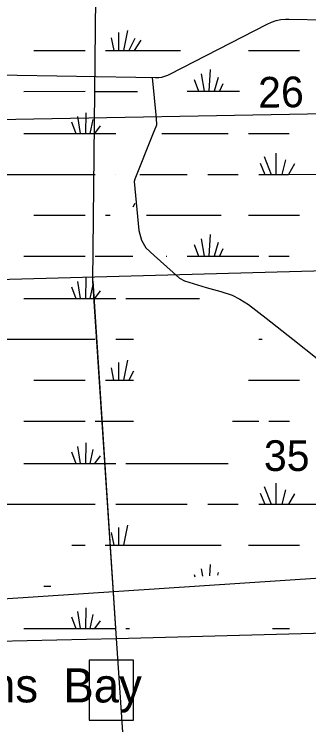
# Model space of a CAD drawing. Extents: x 2480962 to 2688785, y 277103 to 599240.
# Drawn here: x 2600353 to 2604679, y 496806 to 507228 of the extents above; entities that cross this region are included whole.
import ezdxf

# ---------------------------------------------------------------- set-up
doc = ezdxf.new("R2010")
doc.units = 0
for name, color, linetype in [('Divided_Highway', 7, 'Continuous'), ('Level 31', 7, 'Continuous'), ('Local Roads Improved', 7, 'Continuous'), ('Section Lines', 7, 'Continuous'), ('Section Numbers', 7, 'Continuous'), ('Swamps', 7, 'Continuous'), ('Swamps Text', 7, 'Continuous'), ('Township and Range lines', 7, 'Continuous')]:
    doc.layers.add(name, color=color, linetype=linetype)

msp = doc.modelspace()

# ---------------------------------------------------------------- linework, layer by layer
at = {"layer": 'Divided_Highway'}
msp.add_line((2599203.547, 505666.246), (2638616.007, 506380.428), dxfattribs=at)
at = {"layer": 'Level 31'}
msp.add_lwpolyline([(2602103.232, 497754.824), (2601454.093, 497754.824), (2601454.093, 496876.095), (2602103.232, 496876.095)], close=True, dxfattribs=at)
at = {"layer": 'Local Roads Improved'}
for p, q in [((2604385.489, 507156.567), (2605496.026, 507134.24)), ((2602639.549, 506347.626), (2604068.438, 507083.123)), ((2599191.08, 506357.552), (2602427.749, 506298.361)), ((2609277.398, 499247.53), (2578183.991, 497203.521))]:
    msp.add_line(p, q, dxfattribs=at)
for points in [[(2604068.438, 507083.123), (2604131.777, 507111.638), (2604197.75, 507133.374), (2604265.633, 507148.096), (2604334.683, 507155.642), (2604385.489, 507156.567)], [(2602377.055, 506300.969), (2602437.408, 505702.476), (2602442.437, 505601.889), (2602382.085, 505461.067), (2602125.588, 504807.251), (2602115.529, 504772.046), (2602180.91, 504057.877), (2602221.145, 503912.026), (2602286.527, 503801.38), (2602407.231, 503690.734), (2602779.404, 503358.797), (2602854.844, 503318.562), (2603171.693, 503217.975), (2603387.955, 503162.652), (2603553.924, 503107.329), (2603664.57, 503046.977), (2603795.333, 502971.537), (2604051.83, 502770.363), (2604444.12, 502463.572), (2604801.204, 502176.899)], [(2602427.749, 506298.361), (2602474.301, 506299.948), (2602520.432, 506306.392), (2602565.637, 506317.623), (2602609.421, 506333.517), (2602639.549, 506347.626)]]:
    msp.add_lwpolyline(points, dxfattribs=at)
at = {"layer": 'Section Lines'}
for p, q in [((2601507.17, 503313.232), (2601566.754, 508705.067)), ((2596146.438, 503226.397), (2606934.046, 503525.369)), ((2601503.322, 503313.081), (2601851.747, 498069.729)), ((2601507.17, 503313.232), (2601851.747, 498069.729)), ((2601851.747, 498069.729), (2602249.756, 492113.93))]:
    msp.add_line(p, q, dxfattribs=at)
at = {"layer": 'Swamps'}
for points in [[(2601883.986, 506957.905), (2601883.989, 506698.093)], [(2602017.486, 506991.315), (2601958.239, 506698.096)], [(2601776.236, 506883.684), (2601813.488, 506698.091)], [(2602125.237, 506872.537), (2602036.239, 506698.098)], [(2602210.488, 506846.572), (2602113.989, 506698.1)], [(2600640.736, 506698.088), (2601393.987, 506698.11)], [(2601690.988, 506698.088), (2601813.488, 506698.091)], [(2601813.488, 506698.091), (2601883.989, 506698.093)], [(2601883.989, 506698.093), (2601958.239, 506698.096)], [(2601958.239, 506698.096), (2602036.239, 506698.098)], [(2602036.239, 506698.098), (2602113.989, 506698.1)], [(2602113.989, 506698.1), (2602793.24, 506698.12)], [(2603791.743, 506698.119), (2604541.244, 506698.141)], [(2603231.244, 506416.04), (2603212.748, 506096.884)], [(2603097.495, 506352.942), (2603142.248, 506096.882)], [(2603349.996, 506301.013), (2603290.498, 506096.886)], [(2602993.746, 506271.314), (2603056.748, 506096.88)], [(2603416.747, 506208.202), (2603368.498, 506096.889)], [(2600492.242, 506096.835), (2601393.994, 506096.862)], [(2601542.494, 506096.835), (2602162.246, 506096.853)], [(2602893.497, 506096.875), (2603056.748, 506096.88)], [(2603056.748, 506096.88), (2603142.248, 506096.882)], [(2603142.248, 506096.882), (2603212.748, 506096.884)], [(2603212.748, 506096.884), (2603290.498, 506096.886)], [(2603290.498, 506096.886), (2603368.498, 506096.889)], [(2603368.498, 506096.889), (2603659.371, 506096.881)], [(2601405.248, 505781.363), (2601397.751, 505477.052)], [(2601282.748, 505729.423), (2601319.751, 505477.049)], [(2601508.999, 505684.897), (2601464.501, 505477.054)], [(2601193.499, 505651.482), (2601256.751, 505477.048)], [(2601613, 505592.089), (2601531.251, 505477.056)], [(2600492.249, 505477.025), (2601256.751, 505477.048)], [(2601256.751, 505477.048), (2601319.751, 505477.049)], [(2601319.751, 505477.049), (2601397.751, 505477.052)], [(2601397.751, 505477.052), (2601464.501, 505477.054)], [(2601464.501, 505477.054), (2601531.251, 505477.056)], [(2601531.251, 505477.056), (2601843.002, 505477.065)], [(2602518.214, 505477.052), (2603494.755, 505477.081)], [(2603791.506, 505477.089), (2604392.757, 505477.076)], [(2604021.76, 505139.347), (2604125.763, 504879.538)], [(2604192.51, 505187.602), (2604192.513, 504879.54)], [(2603962.261, 505042.845), (2604032.763, 504879.536)], [(2604337.261, 505091.106), (2604281.513, 504879.543)], [(2604470.762, 505031.704), (2604381.764, 504879.546)], [(2600180.505, 504879.486), (2601542.508, 504879.495)], [(2601843.008, 504879.503), (2601846.758, 504879.504)], [(2602199.509, 504879.514), (2602893.51, 504879.534)], [(2603194.011, 504879.543), (2603643.262, 504879.525)], [(2603943.763, 504879.533), (2604032.763, 504879.536)], [(2604032.763, 504879.536), (2604125.763, 504879.538)], [(2604125.763, 504879.538), (2604192.513, 504879.54)], [(2604192.513, 504879.54), (2604281.513, 504879.543)], [(2604281.513, 504879.543), (2604381.764, 504879.546)], [(2604381.764, 504879.546), (2605743.766, 504879.554)], [(2602125.264, 504452.701), (2602095.514, 504397.043)], [(2600640.512, 504278.252), (2601394.014, 504278.273)], [(2601691.015, 504278.251), (2601761.515, 504278.253)], [(2602294.825, 504278.268), (2603390.768, 504278.3)], [(2603791.519, 504278.28), (2604541.27, 504278.302)], [(2603231.271, 503996.202), (2603212.524, 503677.046)], [(2603097.521, 503933.105), (2603142.024, 503677.044)], [(2603350.022, 503881.175), (2603290.524, 503677.048)], [(2602993.772, 503851.477), (2603056.774, 503677.042)], [(2603416.773, 503788.365), (2603368.525, 503677.051)], [(2600492.269, 503676.999), (2601394.021, 503677.025)], [(2601542.521, 503676.998), (2602095.522, 503677.014)], [(2602585.273, 503677.028), (2602592.773, 503677.028)], [(2602893.524, 503677.037), (2603056.774, 503677.042)], [(2603056.774, 503677.042), (2603142.024, 503677.044)], [(2603142.024, 503677.044), (2603212.524, 503677.046)], [(2603212.524, 503677.046), (2603290.524, 503677.048)], [(2603290.524, 503677.048), (2603368.525, 503677.051)], [(2603368.525, 503677.051), (2603943.776, 503677.036)], [(2604092.276, 503677.04), (2604392.777, 503677.049)], [(2601405.274, 503361.526), (2601397.777, 503057.215)], [(2601282.774, 503309.586), (2601319.777, 503057.213)], [(2601509.025, 503265.062), (2601464.527, 503057.217)], [(2601193.525, 503231.646), (2601256.777, 503057.211)], [(2601613.026, 503172.252), (2601531.278, 503057.219)], [(2600492.025, 503057.19), (2601256.777, 503057.211)], [(2601256.777, 503057.211), (2601319.777, 503057.213)], [(2601319.777, 503057.213), (2601397.777, 503057.215)], [(2601397.777, 503057.215), (2601464.527, 503057.217)], [(2601464.527, 503057.217), (2601531.278, 503057.219)], [(2601531.278, 503057.219), (2601843.028, 503057.228)], [(2601991.529, 503057.201), (2603071.531, 503057.232)], [(2600180.281, 502459.652), (2601542.534, 502459.658)], [(2601843.035, 502459.667), (2602105.975, 502459.674)], [(2603943.789, 502459.695), (2603992.039, 502459.696)], [(2601884.039, 502118.232), (2601884.041, 501858.419)], [(2602017.538, 502151.641), (2601958.042, 501858.422)], [(2601776.289, 502044.01), (2601813.291, 501858.418)], [(2602105.98, 501995.122), (2602036.042, 501858.424)], [(2600640.539, 501858.417), (2601394.04, 501858.438)], [(2601691.041, 501858.414), (2601813.291, 501858.418)], [(2601813.291, 501858.418), (2601884.041, 501858.419)], [(2601884.041, 501858.419), (2601958.042, 501858.422)], [(2601958.042, 501858.422), (2602036.042, 501858.424)], [(2602036.042, 501858.424), (2602105.982, 501858.426)], [(2603791.545, 501858.442), (2604541.297, 501858.463)], [(2600492.045, 501257.165), (2601394.047, 501257.19)], [(2601542.547, 501257.162), (2602105.988, 501257.177)], [(2603556.839, 501257.208), (2603943.802, 501257.197)], [(2604092.302, 501257.202), (2604392.803, 501257.21)], [(2601282.551, 500889.75), (2601319.804, 500637.377)], [(2601405.05, 500941.691), (2601397.804, 500637.379)], [(2601193.551, 500811.81), (2601256.804, 500637.375)], [(2601509.052, 500845.225), (2601464.554, 500637.381)], [(2601613.053, 500752.415), (2601531.304, 500637.382)], [(2600492.052, 500637.354), (2601256.804, 500637.375)], [(2601256.804, 500637.375), (2601319.804, 500637.377)], [(2601319.804, 500637.377), (2601397.804, 500637.379)], [(2601397.804, 500637.379), (2601464.554, 500637.381)], [(2601464.554, 500637.381), (2601531.304, 500637.382)], [(2601531.304, 500637.382), (2601843.055, 500637.391)], [(2601991.555, 500637.364), (2603494.808, 500637.405)], [(2604192.313, 500347.925), (2604192.316, 500039.863)], [(2604021.813, 500299.671), (2604125.566, 500039.861)], [(2604337.064, 500251.43), (2604281.566, 500039.865)], [(2603962.314, 500203.169), (2604032.816, 500039.859)], [(2604470.815, 500192.027), (2604381.816, 500039.868)], [(2600180.308, 500039.816), (2601542.561, 500039.822)], [(2601843.061, 500039.831), (2602893.313, 500039.859)], [(2603194.064, 500039.868), (2603643.065, 500039.848)], [(2603943.815, 500039.856), (2604032.816, 500039.859)], [(2604032.816, 500039.859), (2604125.566, 500039.861)], [(2604125.566, 500039.861), (2604192.316, 500039.863)], [(2604192.316, 500039.863), (2604281.566, 500039.865)], [(2604281.566, 500039.865), (2604381.816, 500039.868)], [(2604381.816, 500039.868), (2605743.819, 500039.874)], [(2602017.565, 499731.804), (2601958.068, 499438.586)], [(2601776.316, 499624.173), (2601813.318, 499438.582)], [(2601883.815, 499698.395), (2601883.818, 499438.584)], [(2601198.742, 499438.596), (2601394.067, 499438.601)], [(2601690.818, 499438.578), (2601813.318, 499438.582)], [(2601813.318, 499438.582), (2601883.818, 499438.584)], [(2601883.818, 499438.584), (2601958.068, 499438.586)], [(2601958.068, 499438.586), (2602036.068, 499438.588)], [(2602036.068, 499438.588), (2602114.068, 499438.59)], [(2602114.068, 499438.59), (2603390.821, 499438.625)], [(2603791.572, 499438.603), (2604541.323, 499438.624)], [(2603097.574, 499093.429), (2603116.075, 498985.805)], [(2603231.074, 499156.527), (2603220.075, 498993.246)], [(2602993.575, 499011.802), (2603004.825, 498978.396)], [(2603349.825, 499041.499), (2603338.826, 499000.655)], [(2600789.01, 498837.337), (2600893.073, 498837.34)], [(2601282.577, 498469.913), (2601319.83, 498217.54)], [(2601405.077, 498521.854), (2601397.83, 498217.542)], [(2601193.578, 498391.974), (2601256.58, 498217.538)], [(2601509.078, 498425.389), (2601464.58, 498217.544)], [(2601613.079, 498332.58), (2601531.331, 498217.546)], [(2600492.079, 498217.518), (2601256.58, 498217.538)], [(2601256.58, 498217.538), (2601319.83, 498217.54)], [(2601319.83, 498217.54), (2601397.83, 498217.542)], [(2601397.83, 498217.542), (2601464.58, 498217.544)], [(2601464.58, 498217.544), (2601531.331, 498217.546)], [(2601531.331, 498217.546), (2601843.081, 498217.554)], [(2601991.581, 498217.527), (2602047.332, 498217.529)], [(2604147.836, 498217.554), (2604392.836, 498217.56)]]:
    msp.add_lwpolyline(points, dxfattribs=at)
at = {"layer": 'Township and Range lines'}
for p, q in [((2601851.747, 498069.729), (2607232.924, 498219.729)), ((2596495.829, 497951.402), (2601851.747, 498069.729))]:
    msp.add_line(p, q, dxfattribs=at)

# ---------------------------------------------------------------- texts
at = {"layer": 'Section Numbers'}
for s, rotation, p in [('26', 0.82285, (2603938.666, 505855.8)), ('35', 359.9800778, (2604019.795, 500529.114))]:
    msp.add_text(s, height=450, rotation=rotation, dxfattribs=at).set_placement(p)
at = {"layer": 'Swamps Text'}
msp.add_text('Williams  Bay', height=500, rotation=359.9507, dxfattribs=at).set_placement((2598214.969, 497137.068))

doc.saveas('drawing.dxf')
